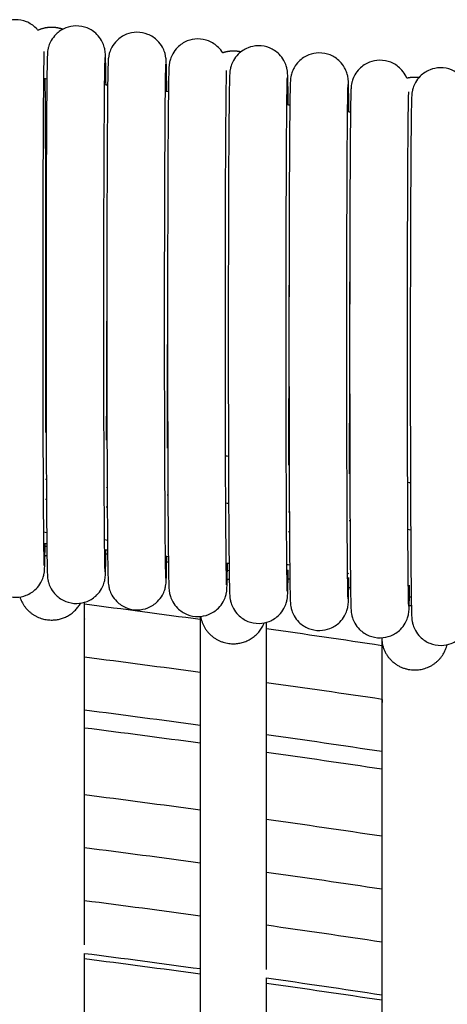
# Model space of a CAD drawing. Header units: millimetres. Extents: x -31695 to -19845, y -5614 to 7253.
# Tile 416 of 432: x -22093 to -22067, y 5488 to 5548. Entities that reach past the tile are written whole.
import ezdxf

# ---------------------------------------------------------------- set-up
doc = ezdxf.new("R2010")
doc.units = ezdxf.units.MM
doc.layers.add('2d', color=7, linetype='Continuous', true_color=0x000000)

msp = doc.modelspace()

# ---------------------------------------------------------------- linework, layer by layer
at = {"layer": '2d', "linetype": 'Continuous', "lineweight": -3}
for points, knots in [([(-22091.552, 5547.237), (-22091.588, 5547.281), (-22091.626, 5547.323), (-22091.666, 5547.363), (-22091.835, 5547.532), (-22092.037, 5547.665), (-22092.465, 5547.834), (-22092.684, 5547.876), (-22092.936, 5547.876), (-22093.146, 5547.872), (-22093.353, 5547.83), (-22093.771, 5547.665), (-22093.974, 5547.532), (-22094.142, 5547.363), (-22094.256, 5547.249), (-22094.354, 5547.119), (-22094.49, 5546.877), (-22094.539, 5546.763), (-22094.601, 5546.57), (-22094.617, 5546.497), (-22094.644, 5546.349), (-22094.649, 5546.298), (-22094.657, 5546.205), (-22094.661, 5546.137), (-22094.666, 5546.038), (-22094.668, 5545.984), (-22094.676, 5545.709), (-22094.682, 5545.427), (-22094.698, 5544.242), (-22094.709, 5543.048), (-22094.717, 5541.522), (-22094.734, 5538.558), (-22094.743, 5534.548), (-22094.743, 5530.374), (-22094.743, 5526.2), (-22094.734, 5522.191), (-22094.717, 5519.228), (-22094.709, 5517.701), (-22094.698, 5516.508), (-22094.682, 5515.324), (-22094.676, 5515.042), (-22094.668, 5514.767), (-22094.666, 5514.713), (-22094.661, 5514.614), (-22094.657, 5514.546), (-22094.649, 5514.453), (-22094.644, 5514.402), (-22094.617, 5514.255), (-22094.601, 5514.182), (-22094.539, 5513.989), (-22094.49, 5513.875), (-22094.354, 5513.633), (-22094.256, 5513.502), (-22094.142, 5513.389), (-22093.974, 5513.22), (-22093.771, 5513.087), (-22093.344, 5512.917), (-22093.125, 5512.876), (-22092.873, 5512.876), (-22092.663, 5512.88), (-22092.455, 5512.921), (-22092.037, 5513.087), (-22091.835, 5513.22), (-22091.666, 5513.389), (-22091.553, 5513.502), (-22091.454, 5513.633), (-22091.319, 5513.875), (-22091.27, 5513.989), (-22091.208, 5514.182), (-22091.192, 5514.255), (-22091.165, 5514.402), (-22091.16, 5514.453), (-22091.151, 5514.547), (-22091.148, 5514.615), (-22091.143, 5514.714), (-22091.141, 5514.768), (-22091.133, 5515.043), (-22091.127, 5515.325), (-22091.12, 5515.842), (-22091.118, 5515.988), (-22091.116, 5516.146)], [-28.843481, -28.843481, -28.843481, -28.843481, -28.655957, -28.655957, -28.655957, -27.934054, -27.934054, -27.237592, -27.237592, -27.237592, -26.604135, -26.604135, -25.882445, -25.882445, -25.882445, -25.353362, -25.353362, -24.955008, -24.955008, -24.61004, -24.61004, -24.104718, -24.104718, -23.292803, -23.292803, -22.283607, -22.283607, -19.191131, -19.191131, -12.698697, -12.698697, -12.698697, 0, 0, 0, 12.698698, 12.698698, 12.698698, 19.187054, 19.187054, 22.277662, 22.277662, 23.286449, 23.286449, 24.099868, 24.099868, 24.603415, 24.603415, 24.949302, 24.949302, 25.348717, 25.348717, 25.87921, 25.87921, 25.87921, 26.601113, 26.601113, 27.297575, 27.297575, 27.297575, 27.931032, 27.931032, 28.652722, 28.652722, 28.652722, 29.181805, 29.181805, 29.580159, 29.580159, 29.925127, 29.925127, 30.430449, 30.430449, 31.242364, 31.242364, 32.25156, 32.25156, 35.344036, 35.344036, 36.437249, 36.437249, 36.437249, 36.437249]), ([(-22087.432, 5543.914), (-22087.435, 5544.196), (-22087.438, 5544.448), (-22087.447, 5545.053), (-22087.452, 5545.335), (-22087.461, 5545.609), (-22087.462, 5545.663), (-22087.467, 5545.762), (-22087.471, 5545.831), (-22087.48, 5545.924), (-22087.484, 5545.975), (-22087.511, 5546.122), (-22087.528, 5546.195), (-22087.59, 5546.388), (-22087.638, 5546.502), (-22087.774, 5546.744), (-22087.872, 5546.874), (-22087.986, 5546.988), (-22088.155, 5547.157), (-22088.357, 5547.29), (-22088.785, 5547.459), (-22089.003, 5547.501), (-22089.255, 5547.501), (-22089.465, 5547.497), (-22089.673, 5547.455), (-22090.091, 5547.29), (-22090.293, 5547.157), (-22090.462, 5546.988), (-22090.576, 5546.874), (-22090.674, 5546.744), (-22090.81, 5546.502), (-22090.858, 5546.388), (-22090.92, 5546.195), (-22090.936, 5546.122), (-22090.964, 5545.974), (-22090.968, 5545.923), (-22090.977, 5545.83), (-22090.981, 5545.762), (-22090.985, 5545.663), (-22090.987, 5545.609), (-22090.996, 5545.334), (-22091.001, 5545.052), (-22091.018, 5543.867), (-22091.028, 5542.673), (-22091.037, 5541.147), (-22091.054, 5538.183), (-22091.063, 5534.173), (-22091.063, 5529.999), (-22091.063, 5525.825), (-22091.054, 5521.816), (-22091.037, 5518.853), (-22091.028, 5517.326), (-22091.018, 5516.133), (-22091.001, 5514.949), (-22090.996, 5514.667), (-22090.987, 5514.392), (-22090.985, 5514.338), (-22090.981, 5514.239), (-22090.977, 5514.171), (-22090.968, 5514.078), (-22090.964, 5514.027), (-22090.936, 5513.88), (-22090.92, 5513.807), (-22090.858, 5513.614), (-22090.81, 5513.5), (-22090.674, 5513.258), (-22090.576, 5513.127), (-22090.462, 5513.014), (-22090.293, 5512.845), (-22090.091, 5512.712), (-22089.663, 5512.543), (-22089.444, 5512.501), (-22089.193, 5512.501), (-22088.983, 5512.505), (-22088.775, 5512.546), (-22088.357, 5512.712), (-22088.155, 5512.845), (-22087.986, 5513.014), (-22087.872, 5513.127), (-22087.774, 5513.258), (-22087.638, 5513.5), (-22087.59, 5513.614), (-22087.528, 5513.807), (-22087.511, 5513.88), (-22087.484, 5514.028), (-22087.48, 5514.078), (-22087.471, 5514.172), (-22087.467, 5514.24), (-22087.462, 5514.339), (-22087.461, 5514.393), (-22087.452, 5514.668), (-22087.447, 5514.95), (-22087.439, 5515.464), (-22087.437, 5515.607), (-22087.436, 5515.76)], [-37.148468, -37.148468, -37.148468, -37.148468, -35.348113, -35.348113, -32.257505, -32.257505, -31.248718, -31.248718, -30.435299, -30.435299, -29.931752, -29.931752, -29.585865, -29.585865, -29.18645, -29.18645, -28.655957, -28.655957, -28.655957, -27.934054, -27.934054, -27.237592, -27.237592, -27.237592, -26.604135, -26.604135, -25.882445, -25.882445, -25.882445, -25.353362, -25.353362, -24.955008, -24.955008, -24.61004, -24.61004, -24.104718, -24.104718, -23.292803, -23.292803, -22.283607, -22.283607, -19.191131, -19.191131, -12.698697, -12.698697, -12.698697, 0, 0, 0, 12.698698, 12.698698, 12.698698, 19.187054, 19.187054, 22.277662, 22.277662, 23.286449, 23.286449, 24.099868, 24.099868, 24.603415, 24.603415, 24.949302, 24.949302, 25.348717, 25.348717, 25.87921, 25.87921, 25.87921, 26.601113, 26.601113, 27.297575, 27.297575, 27.297575, 27.931032, 27.931032, 28.652722, 28.652722, 28.652722, 29.181805, 29.181805, 29.580159, 29.580159, 29.925127, 29.925127, 30.430449, 30.430449, 31.242364, 31.242364, 32.25156, 32.25156, 35.344036, 35.344036, 36.41148, 36.41148, 36.41148, 36.41148]), ([(-22083.753, 5543.525), (-22083.756, 5543.807), (-22083.759, 5544.059), (-22083.768, 5544.664), (-22083.773, 5544.946), (-22083.781, 5545.221), (-22083.783, 5545.275), (-22083.788, 5545.374), (-22083.792, 5545.442), (-22083.801, 5545.535), (-22083.805, 5545.586), (-22083.832, 5545.733), (-22083.848, 5545.806), (-22083.91, 5545.999), (-22083.959, 5546.113), (-22084.095, 5546.355), (-22084.193, 5546.486), (-22084.307, 5546.599), (-22084.476, 5546.768), (-22084.678, 5546.901), (-22085.106, 5547.071), (-22085.324, 5547.112), (-22085.576, 5547.112), (-22085.786, 5547.108), (-22085.994, 5547.067), (-22086.412, 5546.901), (-22086.614, 5546.768), (-22086.783, 5546.599), (-22086.896, 5546.486), (-22086.995, 5546.355), (-22087.13, 5546.113), (-22087.179, 5545.999), (-22087.241, 5545.806), (-22087.257, 5545.733), (-22087.285, 5545.586), (-22087.289, 5545.535), (-22087.298, 5545.441), (-22087.302, 5545.373), (-22087.306, 5545.274), (-22087.308, 5545.22), (-22087.316, 5544.945), (-22087.322, 5544.663), (-22087.339, 5543.478), (-22087.349, 5542.285), (-22087.358, 5540.758), (-22087.374, 5537.794), (-22087.384, 5533.785), (-22087.384, 5529.611), (-22087.384, 5525.437), (-22087.374, 5521.427), (-22087.358, 5518.464), (-22087.349, 5516.938), (-22087.339, 5515.744), (-22087.322, 5514.56), (-22087.316, 5514.278), (-22087.308, 5514.004), (-22087.306, 5513.95), (-22087.302, 5513.851), (-22087.298, 5513.782), (-22087.289, 5513.689), (-22087.284, 5513.638), (-22087.257, 5513.491), (-22087.241, 5513.418), (-22087.179, 5513.225), (-22087.13, 5513.111), (-22086.995, 5512.869), (-22086.896, 5512.739), (-22086.783, 5512.625), (-22086.614, 5512.456), (-22086.412, 5512.323), (-22085.984, 5512.154), (-22085.765, 5512.112), (-22085.513, 5512.112), (-22085.303, 5512.116), (-22085.096, 5512.158), (-22084.678, 5512.323), (-22084.476, 5512.456), (-22084.307, 5512.625), (-22084.193, 5512.739), (-22084.095, 5512.869), (-22083.959, 5513.111), (-22083.91, 5513.225), (-22083.848, 5513.418), (-22083.832, 5513.491), (-22083.805, 5513.639), (-22083.801, 5513.69), (-22083.792, 5513.783), (-22083.788, 5513.851), (-22083.783, 5513.95), (-22083.781, 5514.004), (-22083.773, 5514.279), (-22083.768, 5514.561), (-22083.76, 5515.072), (-22083.758, 5515.211), (-22083.757, 5515.359)], [-37.148356, -37.148356, -37.148356, -37.148356, -35.348113, -35.348113, -32.257505, -32.257505, -31.248718, -31.248718, -30.435299, -30.435299, -29.931752, -29.931752, -29.585865, -29.585865, -29.18645, -29.18645, -28.655957, -28.655957, -28.655957, -27.934054, -27.934054, -27.237592, -27.237592, -27.237592, -26.604135, -26.604135, -25.882445, -25.882445, -25.882445, -25.353362, -25.353362, -24.955008, -24.955008, -24.61004, -24.61004, -24.104718, -24.104718, -23.292803, -23.292803, -22.283607, -22.283607, -19.191131, -19.191131, -12.698697, -12.698697, -12.698697, 0, 0, 0, 12.698698, 12.698698, 12.698698, 19.187054, 19.187054, 22.277662, 22.277662, 23.286449, 23.286449, 24.099868, 24.099868, 24.603415, 24.603415, 24.949302, 24.949302, 25.348717, 25.348717, 25.87921, 25.87921, 25.87921, 26.601113, 26.601113, 27.297575, 27.297575, 27.297575, 27.931032, 27.931032, 28.652722, 28.652722, 28.652722, 29.181805, 29.181805, 29.580159, 29.580159, 29.925127, 29.925127, 30.430449, 30.430449, 31.242364, 31.242364, 32.25156, 32.25156, 35.344036, 35.344036, 36.38362, 36.38362, 36.38362, 36.38362]), ([(-22080.37, 5545.867), (-22080.443, 5545.986), (-22080.53, 5546.098), (-22080.629, 5546.197), (-22080.798, 5546.366), (-22081, 5546.499), (-22081.428, 5546.668), (-22081.647, 5546.71), (-22081.898, 5546.709), (-22082.108, 5546.706), (-22082.316, 5546.664), (-22082.734, 5546.499), (-22082.936, 5546.366), (-22083.105, 5546.197), (-22083.219, 5546.083), (-22083.317, 5545.953), (-22083.453, 5545.711), (-22083.501, 5545.596), (-22083.563, 5545.404), (-22083.58, 5545.331), (-22083.607, 5545.183), (-22083.611, 5545.132), (-22083.62, 5545.039), (-22083.624, 5544.971), (-22083.629, 5544.872), (-22083.631, 5544.817), (-22083.639, 5544.543), (-22083.644, 5544.261), (-22083.661, 5543.076), (-22083.671, 5541.882), (-22083.68, 5540.355), (-22083.697, 5537.392), (-22083.706, 5533.382), (-22083.706, 5529.208)], [79.951625, 79.951625, 79.951625, 79.951625, 80.414377, 80.414377, 80.414377, 81.13628, 81.13628, 81.832742, 81.832742, 81.832742, 82.466199, 82.466199, 83.187889, 83.187889, 83.187889, 83.716972, 83.716972, 84.115326, 84.115326, 84.460294, 84.460294, 84.965616, 84.965616, 85.777531, 85.777531, 86.786727, 86.786727, 89.879203, 89.879203, 96.371637, 96.371637, 96.371637, 109.070334, 109.070334, 109.070334, 109.070334]), ([(-22091.243, 5530.374), (-22091.243, 5534.541), (-22091.234, 5538.548), (-22091.217, 5541.502), (-22091.207, 5543.26), (-22091.195, 5544.588), (-22091.177, 5545.632), (-22091.171, 5545.855), (-22091.166, 5545.953)], [0, 0, 0, 0, 12.967343, 12.967343, 12.967343, 20.739773, 20.739773, 23.783996, 23.783996, 23.783996, 23.783996]), ([(-22076.399, 5542.706), (-22076.402, 5542.988), (-22076.405, 5543.241), (-22076.414, 5543.845), (-22076.419, 5544.127), (-22076.428, 5544.402), (-22076.43, 5544.456), (-22076.434, 5544.555), (-22076.438, 5544.623), (-22076.447, 5544.717), (-22076.451, 5544.767), (-22076.479, 5544.914), (-22076.495, 5544.987), (-22076.557, 5545.18), (-22076.605, 5545.294), (-22076.741, 5545.537), (-22076.839, 5545.667), (-22076.953, 5545.781), (-22077.122, 5545.949), (-22077.324, 5546.082), (-22077.752, 5546.252), (-22077.971, 5546.293), (-22078.222, 5546.293), (-22078.432, 5546.289), (-22078.64, 5546.248), (-22079.058, 5546.082), (-22079.26, 5545.949), (-22079.429, 5545.781), (-22079.543, 5545.667), (-22079.641, 5545.537), (-22079.777, 5545.294), (-22079.825, 5545.18), (-22079.887, 5544.987), (-22079.904, 5544.914), (-22079.931, 5544.767), (-22079.935, 5544.716), (-22079.944, 5544.623), (-22079.948, 5544.554), (-22079.953, 5544.455), (-22079.954, 5544.401), (-22079.963, 5544.127), (-22079.968, 5543.844), (-22079.985, 5542.66), (-22079.995, 5541.466), (-22080.004, 5539.939), (-22080.021, 5536.975), (-22080.03, 5532.966), (-22080.03, 5528.792)], [71.921457, 71.921457, 71.921457, 71.921457, 73.722221, 73.722221, 76.812828, 76.812828, 77.821616, 77.821616, 78.635035, 78.635035, 79.138582, 79.138582, 79.484469, 79.484469, 79.883884, 79.883884, 80.414377, 80.414377, 80.414377, 81.13628, 81.13628, 81.832742, 81.832742, 81.832742, 82.466199, 82.466199, 83.187889, 83.187889, 83.187889, 83.716972, 83.716972, 84.115326, 84.115326, 84.460294, 84.460294, 84.965616, 84.965616, 85.777531, 85.777531, 86.786727, 86.786727, 89.879203, 89.879203, 96.371637, 96.371637, 96.371637, 109.070334, 109.070334, 109.070334, 109.070334]), ([(-22072.725, 5542.276), (-22072.728, 5542.558), (-22072.731, 5542.811), (-22072.74, 5543.415), (-22072.745, 5543.697), (-22072.753, 5543.972), (-22072.755, 5544.026), (-22072.76, 5544.125), (-22072.764, 5544.193), (-22072.773, 5544.287), (-22072.777, 5544.337), (-22072.804, 5544.484), (-22072.82, 5544.557), (-22072.882, 5544.75), (-22072.931, 5544.864), (-22073.067, 5545.106), (-22073.165, 5545.237), (-22073.279, 5545.351), (-22073.448, 5545.519), (-22073.65, 5545.652), (-22074.078, 5545.822), (-22074.296, 5545.863), (-22074.548, 5545.863), (-22074.758, 5545.859), (-22074.966, 5545.818), (-22075.384, 5545.652), (-22075.586, 5545.519), (-22075.755, 5545.351), (-22075.868, 5545.237), (-22075.967, 5545.106), (-22076.102, 5544.864), (-22076.151, 5544.75), (-22076.213, 5544.557), (-22076.229, 5544.484), (-22076.257, 5544.337), (-22076.261, 5544.286), (-22076.27, 5544.192), (-22076.274, 5544.124), (-22076.278, 5544.025), (-22076.28, 5543.971), (-22076.288, 5543.697), (-22076.294, 5543.414), (-22076.311, 5542.23), (-22076.321, 5541.036), (-22076.33, 5539.509), (-22076.346, 5536.545), (-22076.356, 5532.536), (-22076.356, 5528.362), (-22076.356, 5524.188), (-22076.346, 5520.178), (-22076.33, 5517.215), (-22076.321, 5515.689), (-22076.311, 5514.496), (-22076.294, 5513.311), (-22076.288, 5513.029), (-22076.28, 5512.755), (-22076.278, 5512.701), (-22076.274, 5512.602), (-22076.27, 5512.534), (-22076.261, 5512.44), (-22076.256, 5512.389), (-22076.229, 5512.242), (-22076.213, 5512.169), (-22076.151, 5511.976), (-22076.102, 5511.862), (-22075.967, 5511.62), (-22075.868, 5511.49), (-22075.755, 5511.376), (-22075.586, 5511.207), (-22075.384, 5511.074), (-22074.956, 5510.905), (-22074.737, 5510.863), (-22074.485, 5510.863), (-22074.275, 5510.867), (-22074.068, 5510.909), (-22073.65, 5511.074), (-22073.448, 5511.207), (-22073.279, 5511.376), (-22073.165, 5511.49), (-22073.067, 5511.62), (-22072.931, 5511.862), (-22072.882, 5511.976), (-22072.82, 5512.169), (-22072.804, 5512.242), (-22072.777, 5512.39), (-22072.773, 5512.441), (-22072.764, 5512.534), (-22072.76, 5512.602), (-22072.755, 5512.701), (-22072.753, 5512.755), (-22072.745, 5513.03), (-22072.74, 5513.312), (-22072.732, 5513.813), (-22072.731, 5513.939), (-22072.729, 5514.074)], [-37.148264, -37.148264, -37.148264, -37.148264, -35.348113, -35.348113, -32.257505, -32.257505, -31.248718, -31.248718, -30.435299, -30.435299, -29.931752, -29.931752, -29.585865, -29.585865, -29.18645, -29.18645, -28.655957, -28.655957, -28.655957, -27.934054, -27.934054, -27.237592, -27.237592, -27.237592, -26.604135, -26.604135, -25.882445, -25.882445, -25.882445, -25.353362, -25.353362, -24.955008, -24.955008, -24.61004, -24.61004, -24.104718, -24.104718, -23.292803, -23.292803, -22.283607, -22.283607, -19.191131, -19.191131, -12.698697, -12.698697, -12.698697, 0, 0, 0, 12.698698, 12.698698, 12.698698, 19.187054, 19.187054, 22.277662, 22.277662, 23.286449, 23.286449, 24.099868, 24.099868, 24.603415, 24.603415, 24.949302, 24.949302, 25.348717, 25.348717, 25.87921, 25.87921, 25.87921, 26.601113, 26.601113, 27.297575, 27.297575, 27.297575, 27.931032, 27.931032, 28.652722, 28.652722, 28.652722, 29.181805, 29.181805, 29.580159, 29.580159, 29.925127, 29.925127, 30.430449, 30.430449, 31.242364, 31.242364, 32.25156, 32.25156, 35.344036, 35.344036, 36.298767, 36.298767, 36.298767, 36.298767]), ([(-22087.563, 5529.999), (-22087.563, 5534.166), (-22087.554, 5538.173), (-22087.537, 5541.127), (-22087.527, 5542.885), (-22087.515, 5544.213), (-22087.496, 5545.257), (-22087.49, 5545.48), (-22087.485, 5545.578)], [0, 0, 0, 0, 12.967343, 12.967343, 12.967343, 20.739773, 20.739773, 23.783996, 23.783996, 23.783996, 23.783996]), ([(-22069.221, 5544.326), (-22069.249, 5544.393), (-22069.281, 5544.461), (-22069.394, 5544.663), (-22069.492, 5544.793), (-22069.606, 5544.907), (-22069.775, 5545.076), (-22069.977, 5545.208), (-22070.405, 5545.378), (-22070.623, 5545.42), (-22070.875, 5545.419), (-22071.085, 5545.416), (-22071.293, 5545.374), (-22071.711, 5545.208), (-22071.913, 5545.076), (-22072.082, 5544.907), (-22072.196, 5544.793), (-22072.294, 5544.663), (-22072.43, 5544.421), (-22072.478, 5544.306), (-22072.54, 5544.113), (-22072.557, 5544.04), (-22072.584, 5543.893), (-22072.588, 5543.842), (-22072.597, 5543.749), (-22072.601, 5543.68), (-22072.605, 5543.581), (-22072.607, 5543.527), (-22072.616, 5543.253), (-22072.621, 5542.97), (-22072.638, 5541.786), (-22072.648, 5540.592), (-22072.657, 5539.065), (-22072.674, 5536.102), (-22072.683, 5532.092), (-22072.683, 5527.918)], [79.638326, 79.638326, 79.638326, 79.638326, 79.883884, 79.883884, 80.414377, 80.414377, 80.414377, 81.13628, 81.13628, 81.832742, 81.832742, 81.832742, 82.466199, 82.466199, 83.187889, 83.187889, 83.187889, 83.716972, 83.716972, 84.115326, 84.115326, 84.460294, 84.460294, 84.965616, 84.965616, 85.777531, 85.777531, 86.786727, 86.786727, 89.879203, 89.879203, 96.371637, 96.371637, 96.371637, 109.070334, 109.070334, 109.070334, 109.070334]), ([(-22083.884, 5529.611), (-22083.884, 5533.777), (-22083.874, 5537.784), (-22083.858, 5540.738), (-22083.848, 5542.496), (-22083.835, 5543.824), (-22083.817, 5544.868), (-22083.811, 5545.091), (-22083.806, 5545.19)], [0, 0, 0, 0, 12.967343, 12.967343, 12.967343, 20.739773, 20.739773, 23.783996, 23.783996, 23.783996, 23.783996]), ([(-22080.206, 5529.208), (-22080.206, 5533.375), (-22080.197, 5537.382), (-22080.18, 5540.336), (-22080.17, 5542.094), (-22080.158, 5543.422), (-22080.14, 5544.466), (-22080.133, 5544.689), (-22080.128, 5544.787)], [0, 0, 0, 0, 12.967343, 12.967343, 12.967343, 20.739773, 20.739773, 23.783996, 23.783996, 23.783996, 23.783996]), ([(-22065.381, 5541.376), (-22065.384, 5541.657), (-22065.387, 5541.909), (-22065.396, 5542.514), (-22065.401, 5542.796), (-22065.41, 5543.07), (-22065.412, 5543.124), (-22065.416, 5543.223), (-22065.42, 5543.292), (-22065.429, 5543.385), (-22065.433, 5543.436), (-22065.461, 5543.583), (-22065.477, 5543.656), (-22065.539, 5543.849), (-22065.587, 5543.963), (-22065.723, 5544.205), (-22065.821, 5544.335), (-22065.935, 5544.449), (-22066.104, 5544.618), (-22066.306, 5544.751), (-22066.734, 5544.92), (-22066.952, 5544.962), (-22067.204, 5544.962), (-22067.414, 5544.958), (-22067.622, 5544.916), (-22068.04, 5544.751), (-22068.242, 5544.618), (-22068.411, 5544.449), (-22068.525, 5544.335), (-22068.623, 5544.205), (-22068.759, 5543.963), (-22068.807, 5543.849), (-22068.869, 5543.656), (-22068.886, 5543.583), (-22068.913, 5543.435), (-22068.917, 5543.384), (-22068.926, 5543.291), (-22068.93, 5543.223), (-22068.934, 5543.124), (-22068.936, 5543.07), (-22068.945, 5542.795), (-22068.95, 5542.513), (-22068.967, 5541.328), (-22068.977, 5540.134), (-22068.986, 5538.608), (-22069.003, 5535.644), (-22069.012, 5531.634), (-22069.012, 5527.46)], [71.924473, 71.924473, 71.924473, 71.924473, 73.722221, 73.722221, 76.812828, 76.812828, 77.821616, 77.821616, 78.635035, 78.635035, 79.138582, 79.138582, 79.484469, 79.484469, 79.883884, 79.883884, 80.414377, 80.414377, 80.414377, 81.13628, 81.13628, 81.832742, 81.832742, 81.832742, 82.466199, 82.466199, 83.187889, 83.187889, 83.187889, 83.716972, 83.716972, 84.115326, 84.115326, 84.460294, 84.460294, 84.965616, 84.965616, 85.777531, 85.777531, 86.786727, 86.786727, 89.879203, 89.879203, 96.371637, 96.371637, 96.371637, 109.070334, 109.070334, 109.070334, 109.070334]), ([(-22091.076, 5522.859), (-22091.069, 5525.149), (-22091.065, 5527.73), (-22091.065, 5530.377), (-22091.065, 5534.551), (-22091.075, 5538.561), (-22091.091, 5541.524), (-22091.098, 5542.627), (-22091.105, 5543.556), (-22091.113, 5544.289)], [46.481408, 46.481408, 46.481408, 46.481408, 54.535167, 54.535167, 54.535167, 67.233865, 67.233865, 67.233865, 71.922954, 71.922954, 71.922954, 71.922954]), ([(-22076.53, 5528.792), (-22076.53, 5532.959), (-22076.521, 5536.965), (-22076.504, 5539.919), (-22076.494, 5541.677), (-22076.482, 5543.006), (-22076.464, 5544.049), (-22076.457, 5544.272), (-22076.452, 5544.371)], [0, 0, 0, 0, 12.967343, 12.967343, 12.967343, 20.739773, 20.739773, 23.783996, 23.783996, 23.783996, 23.783996]), ([(-22072.856, 5528.362), (-22072.856, 5532.529), (-22072.846, 5536.535), (-22072.83, 5539.489), (-22072.82, 5541.247), (-22072.807, 5542.575), (-22072.789, 5543.619), (-22072.783, 5543.842), (-22072.778, 5543.941)], [0, 0, 0, 0, 12.967343, 12.967343, 12.967343, 20.739773, 20.739773, 23.783996, 23.783996, 23.783996, 23.783996]), ([(-22069.183, 5527.918), (-22069.183, 5532.085), (-22069.174, 5536.091), (-22069.157, 5539.045), (-22069.147, 5540.804), (-22069.135, 5542.132), (-22069.116, 5543.175), (-22069.11, 5543.399), (-22069.105, 5543.497)], [0, 0, 0, 0, 12.967343, 12.967343, 12.967343, 20.739773, 20.739773, 23.783996, 23.783996, 23.783996, 23.783996]), ([(-22076.364, 5520.892), (-22076.356, 5523.276), (-22076.352, 5525.999), (-22076.352, 5528.795), (-22076.352, 5529.805), (-22076.353, 5530.805), (-22076.354, 5531.783)], [46.027325, 46.027325, 46.027325, 46.027325, 54.535167, 54.535167, 54.535167, 57.606912, 57.606912, 57.606912, 57.606912]), ([(-22072.69, 5520.358), (-22072.682, 5522.766), (-22072.678, 5525.528), (-22072.678, 5528.365), (-22072.678, 5529.595), (-22072.679, 5530.811), (-22072.68, 5531.99)], [45.903332, 45.903332, 45.903332, 45.903332, 54.535167, 54.535167, 54.535167, 58.277693, 58.277693, 58.277693, 58.277693]), ([(-22091.166, 5514.798), (-22091.168, 5514.847), (-22091.17, 5514.889), (-22091.175, 5515.051), (-22091.178, 5515.212), (-22091.195, 5516.162), (-22091.207, 5517.49), (-22091.217, 5519.248), (-22091.234, 5522.201), (-22091.243, 5526.207), (-22091.243, 5530.374)], [3.382838, 3.382838, 3.382838, 3.382838, 4.385952, 4.385952, 6.466044, 6.466044, 14.246477, 14.246477, 14.246477, 27.20762, 27.20762, 27.20762, 27.20762]), ([(-22087.485, 5514.424), (-22087.488, 5514.472), (-22087.489, 5514.514), (-22087.494, 5514.676), (-22087.498, 5514.837), (-22087.515, 5515.787), (-22087.527, 5517.115), (-22087.537, 5518.873), (-22087.554, 5521.826), (-22087.563, 5525.832), (-22087.563, 5529.999)], [3.382838, 3.382838, 3.382838, 3.382838, 4.385952, 4.385952, 6.466044, 6.466044, 14.246477, 14.246477, 14.246477, 27.20762, 27.20762, 27.20762, 27.20762]), ([(-22083.806, 5514.035), (-22083.809, 5514.083), (-22083.81, 5514.126), (-22083.815, 5514.287), (-22083.819, 5514.449), (-22083.835, 5515.399), (-22083.848, 5516.726), (-22083.858, 5518.484), (-22083.874, 5521.437), (-22083.884, 5525.444), (-22083.884, 5529.611)], [3.382838, 3.382838, 3.382838, 3.382838, 4.385952, 4.385952, 6.466044, 6.466044, 14.246477, 14.246477, 14.246477, 27.20762, 27.20762, 27.20762, 27.20762]), ([(-22083.706, 5529.208), (-22083.706, 5525.034), (-22083.697, 5521.025), (-22083.68, 5518.062), (-22083.671, 5516.535), (-22083.661, 5515.342), (-22083.644, 5514.158), (-22083.639, 5513.876), (-22083.63, 5513.601), (-22083.629, 5513.547), (-22083.624, 5513.448), (-22083.62, 5513.38), (-22083.611, 5513.286), (-22083.607, 5513.236), (-22083.58, 5513.089), (-22083.563, 5513.016), (-22083.501, 5512.823), (-22083.453, 5512.709), (-22083.317, 5512.467), (-22083.219, 5512.336), (-22083.105, 5512.222), (-22082.936, 5512.054), (-22082.734, 5511.921), (-22082.306, 5511.751), (-22082.088, 5511.71), (-22081.836, 5511.71), (-22081.626, 5511.714), (-22081.418, 5511.755), (-22081, 5511.921), (-22080.798, 5512.054), (-22080.629, 5512.222), (-22080.515, 5512.336), (-22080.417, 5512.467), (-22080.281, 5512.709), (-22080.233, 5512.823), (-22080.171, 5513.016), (-22080.155, 5513.089), (-22080.127, 5513.236), (-22080.123, 5513.287), (-22080.114, 5513.381), (-22080.11, 5513.449), (-22080.106, 5513.548), (-22080.104, 5513.602), (-22080.095, 5513.876), (-22080.09, 5514.159), (-22080.083, 5514.666), (-22080.081, 5514.801), (-22080.079, 5514.945)], [0, 0, 0, 0, 12.698698, 12.698698, 12.698698, 19.187054, 19.187054, 22.277662, 22.277662, 23.286449, 23.286449, 24.099868, 24.099868, 24.603415, 24.603415, 24.949302, 24.949302, 25.348717, 25.348717, 25.87921, 25.87921, 25.87921, 26.601113, 26.601113, 27.297575, 27.297575, 27.297575, 27.931032, 27.931032, 28.652722, 28.652722, 28.652722, 29.181805, 29.181805, 29.580159, 29.580159, 29.925127, 29.925127, 30.430449, 30.430449, 31.242364, 31.242364, 32.25156, 32.25156, 35.344036, 35.344036, 36.355932, 36.355932, 36.355932, 36.355932]), ([(-22080.128, 5513.632), (-22080.131, 5513.68), (-22080.133, 5513.723), (-22080.138, 5513.885), (-22080.141, 5514.046), (-22080.158, 5514.996), (-22080.17, 5516.324), (-22080.18, 5518.081), (-22080.197, 5521.035), (-22080.206, 5525.041), (-22080.206, 5529.208)], [3.382838, 3.382838, 3.382838, 3.382838, 4.385952, 4.385952, 6.466044, 6.466044, 14.246477, 14.246477, 14.246477, 27.20762, 27.20762, 27.20762, 27.20762]), ([(-22080.03, 5528.792), (-22080.03, 5524.618), (-22080.021, 5520.608), (-22080.004, 5517.645), (-22079.995, 5516.119), (-22079.985, 5514.926), (-22079.968, 5513.742), (-22079.963, 5513.459), (-22079.954, 5513.185), (-22079.953, 5513.131), (-22079.948, 5513.032), (-22079.944, 5512.964), (-22079.935, 5512.87), (-22079.931, 5512.819), (-22079.904, 5512.673), (-22079.887, 5512.599), (-22079.825, 5512.407), (-22079.777, 5512.292), (-22079.641, 5512.05), (-22079.543, 5511.92), (-22079.429, 5511.806), (-22079.26, 5511.637), (-22079.058, 5511.504), (-22078.63, 5511.335), (-22078.412, 5511.293), (-22078.16, 5511.294), (-22077.95, 5511.297), (-22077.742, 5511.339), (-22077.324, 5511.504), (-22077.122, 5511.637), (-22076.953, 5511.806), (-22076.839, 5511.92), (-22076.741, 5512.05), (-22076.605, 5512.292), (-22076.557, 5512.407), (-22076.495, 5512.599), (-22076.479, 5512.673), (-22076.451, 5512.82), (-22076.447, 5512.871), (-22076.438, 5512.964), (-22076.434, 5513.032), (-22076.43, 5513.131), (-22076.428, 5513.186), (-22076.419, 5513.46), (-22076.414, 5513.743), (-22076.407, 5514.246), (-22076.405, 5514.377), (-22076.403, 5514.517)], [0, 0, 0, 0, 12.698698, 12.698698, 12.698698, 19.187054, 19.187054, 22.277662, 22.277662, 23.286449, 23.286449, 24.099868, 24.099868, 24.603415, 24.603415, 24.949302, 24.949302, 25.348717, 25.348717, 25.87921, 25.87921, 25.87921, 26.601113, 26.601113, 27.297575, 27.297575, 27.297575, 27.931032, 27.931032, 28.652722, 28.652722, 28.652722, 29.181805, 29.181805, 29.580159, 29.580159, 29.925127, 29.925127, 30.430449, 30.430449, 31.242364, 31.242364, 32.25156, 32.25156, 35.344036, 35.344036, 36.328629, 36.328629, 36.328629, 36.328629]), ([(-22076.452, 5513.216), (-22076.455, 5513.264), (-22076.457, 5513.307), (-22076.461, 5513.469), (-22076.465, 5513.63), (-22076.482, 5514.58), (-22076.494, 5515.907), (-22076.504, 5517.665), (-22076.521, 5520.619), (-22076.53, 5524.625), (-22076.53, 5528.792)], [3.382838, 3.382838, 3.382838, 3.382838, 4.385952, 4.385952, 6.466044, 6.466044, 14.246477, 14.246477, 14.246477, 27.20762, 27.20762, 27.20762, 27.20762]), ([(-22072.778, 5512.786), (-22072.781, 5512.834), (-22072.782, 5512.877), (-22072.787, 5513.039), (-22072.791, 5513.2), (-22072.807, 5514.15), (-22072.82, 5515.477), (-22072.83, 5517.235), (-22072.846, 5520.188), (-22072.856, 5524.195), (-22072.856, 5528.362)], [3.382838, 3.382838, 3.382838, 3.382838, 4.385952, 4.385952, 6.466044, 6.466044, 14.246477, 14.246477, 14.246477, 27.20762, 27.20762, 27.20762, 27.20762]), ([(-22072.683, 5527.918), (-22072.683, 5523.744), (-22072.674, 5519.735), (-22072.657, 5516.771), (-22072.648, 5515.245), (-22072.638, 5514.052), (-22072.621, 5512.868), (-22072.616, 5512.585), (-22072.607, 5512.311), (-22072.605, 5512.257), (-22072.601, 5512.158), (-22072.597, 5512.09), (-22072.588, 5511.996), (-22072.584, 5511.946), (-22072.557, 5511.799), (-22072.54, 5511.725), (-22072.478, 5511.533), (-22072.43, 5511.418), (-22072.294, 5511.176), (-22072.196, 5511.046), (-22072.082, 5510.932), (-22071.913, 5510.763), (-22071.711, 5510.63), (-22071.283, 5510.461), (-22071.065, 5510.419), (-22070.813, 5510.42), (-22070.603, 5510.423), (-22070.395, 5510.465), (-22069.977, 5510.63), (-22069.775, 5510.763), (-22069.606, 5510.932), (-22069.492, 5511.046), (-22069.394, 5511.176), (-22069.258, 5511.418), (-22069.21, 5511.533), (-22069.148, 5511.725), (-22069.132, 5511.799), (-22069.104, 5511.946), (-22069.1, 5511.997), (-22069.091, 5512.09), (-22069.087, 5512.158), (-22069.083, 5512.257), (-22069.081, 5512.312), (-22069.072, 5512.586), (-22069.067, 5512.869), (-22069.06, 5513.365), (-22069.058, 5513.487), (-22069.057, 5513.618)], [0, 0, 0, 0, 12.698698, 12.698698, 12.698698, 19.187054, 19.187054, 22.277662, 22.277662, 23.286449, 23.286449, 24.099868, 24.099868, 24.603415, 24.603415, 24.949302, 24.949302, 25.348717, 25.348717, 25.87921, 25.87921, 25.87921, 26.601113, 26.601113, 27.297575, 27.297575, 27.297575, 27.931032, 27.931032, 28.652722, 28.652722, 28.652722, 29.181805, 29.181805, 29.580159, 29.580159, 29.925127, 29.925127, 30.430449, 30.430449, 31.242364, 31.242364, 32.25156, 32.25156, 35.344036, 35.344036, 36.269275, 36.269275, 36.269275, 36.269275]), ([(-22069.105, 5512.342), (-22069.108, 5512.39), (-22069.109, 5512.433), (-22069.114, 5512.595), (-22069.118, 5512.756), (-22069.135, 5513.706), (-22069.147, 5515.034), (-22069.157, 5516.791), (-22069.174, 5519.745), (-22069.183, 5523.751), (-22069.183, 5527.918)], [3.382838, 3.382838, 3.382838, 3.382838, 4.385952, 4.385952, 6.466044, 6.466044, 14.246477, 14.246477, 14.246477, 27.20762, 27.20762, 27.20762, 27.20762]), ([(-22069.012, 5527.46), (-22069.012, 5523.286), (-22069.003, 5519.277), (-22068.986, 5516.314), (-22068.977, 5514.787), (-22068.967, 5513.594), (-22068.95, 5512.41), (-22068.945, 5512.128), (-22068.936, 5511.853), (-22068.934, 5511.799), (-22068.93, 5511.7), (-22068.926, 5511.632), (-22068.917, 5511.539), (-22068.913, 5511.488), (-22068.886, 5511.341), (-22068.869, 5511.268), (-22068.807, 5511.075), (-22068.759, 5510.961), (-22068.623, 5510.719), (-22068.525, 5510.588), (-22068.411, 5510.475), (-22068.242, 5510.306), (-22068.04, 5510.173), (-22067.612, 5510.003), (-22067.394, 5509.962), (-22067.142, 5509.962), (-22066.932, 5509.966), (-22066.724, 5510.007), (-22066.306, 5510.173), (-22066.104, 5510.306), (-22065.935, 5510.475), (-22065.821, 5510.588), (-22065.723, 5510.719), (-22065.587, 5510.961), (-22065.539, 5511.075), (-22065.477, 5511.268), (-22065.461, 5511.341), (-22065.433, 5511.488), (-22065.429, 5511.539), (-22065.42, 5511.633), (-22065.416, 5511.701), (-22065.412, 5511.8), (-22065.41, 5511.854), (-22065.401, 5512.129), (-22065.396, 5512.411), (-22065.389, 5512.914), (-22065.387, 5513.044), (-22065.385, 5513.183)], [0, 0, 0, 0, 12.698698, 12.698698, 12.698698, 19.187054, 19.187054, 22.277662, 22.277662, 23.286449, 23.286449, 24.099868, 24.099868, 24.603415, 24.603415, 24.949302, 24.949302, 25.348717, 25.348717, 25.87921, 25.87921, 25.87921, 26.601113, 26.601113, 27.297575, 27.297575, 27.297575, 27.931032, 27.931032, 28.652722, 28.652722, 28.652722, 29.181805, 29.181805, 29.580159, 29.580159, 29.925127, 29.925127, 30.430449, 30.430449, 31.242364, 31.242364, 32.25156, 32.25156, 35.344036, 35.344036, 36.324386, 36.324386, 36.324386, 36.324386])]:
    msp.add_open_spline(points, degree=3, knots=knots, dxfattribs=at)
for points, weights, knots in [([(-22090.049, 5547.295), (-22090.377, 5547.41), (-22090.727, 5547.41), (-22091.158, 5547.41), (-22091.552, 5547.236)], [0.896154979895, 0.932539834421, 1, 0.917946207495, 0.881867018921], [0.8701196, 0.8701196, 0.8701196, 0.9424778, 0.9424778, 1.0304893, 1.0304893, 1.0304893]), ([(-22079.27, 5545.921), (-22079.494, 5545.972), (-22079.724, 5545.972), (-22080.056, 5545.972), (-22080.37, 5545.867)], [0.923277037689, 0.954601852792, 1, 0.935608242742, 0.899529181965], [0.8937834, 0.8937834, 0.8937834, 0.9424778, 0.9424778, 1.0115448, 1.0115448, 1.0115448]), ([(-22068.488, 5544.367), (-22068.614, 5544.383), (-22068.742, 5544.383), (-22068.985, 5544.383), (-22069.222, 5544.326)], [0.953038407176, 0.97425651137, 1, 0.952007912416, 0.919743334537], [0.91486515, 0.91486515, 0.91486515, 0.9424778, 0.9424778, 0.99395444, 0.99395444, 0.99395444]), ([(-22092.644, 5512.895), (-22092.218, 5511.497), (-22090.727, 5511.497), (-22089.537, 5511.497), (-22088.969, 5512.519)], [0.908283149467, 0.76402692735, 1, 0.802346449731, 0.87145855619], [1.31769, 1.31769, 1.31769, 1.5707963, 1.5707963, 1.7828009, 1.7828009, 1.7828009]), ([(-22081.7, 5511.718), (-22081.439, 5510.059), (-22079.724, 5510.059), (-22078.339, 5510.059), (-22077.852, 5511.326)], [0.944949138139, 0.737861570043, 1, 0.777172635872, 0.893390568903], [1.2896249, 1.2896249, 1.2896249, 1.5707963, 1.5707963, 1.8098025, 1.8098025, 1.8098025]), ([(-22070.742, 5510.426), (-22070.742, 5508.47), (-22068.742, 5508.47), (-22067.135, 5508.47), (-22066.789, 5510.004)], [1, 0.707106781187, 1, 0.75033414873, 0.926304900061], [1.2566371, 1.2566371, 1.2566371, 1.5707963, 1.5707963, 1.8385896, 1.8385896, 1.8385896])]:
    msp.add_rational_spline(points, weights, degree=2, knots=knots, dxfattribs=at)
for points, degree in [([(-22091.012, 5544.279), (-22091.073, 5544.285), (-22091.135, 5544.292), (-22091.196, 5544.298)], 3), ([(-22087.332, 5543.904), (-22087.393, 5543.91), (-22087.455, 5543.916), (-22087.516, 5543.923)], 3), ([(-22083.655, 5543.514), (-22083.715, 5543.521), (-22083.776, 5543.527), (-22083.837, 5543.534)], 3), ([(-22076.304, 5542.695), (-22076.364, 5542.702), (-22076.423, 5542.709), (-22076.483, 5542.716)], 3), ([(-22072.631, 5542.265), (-22072.69, 5542.272), (-22072.749, 5542.279), (-22072.808, 5542.286)], 3), ([(-22087.396, 5522.393), (-22087.389, 5524.593), (-22087.385, 5527.066), (-22087.385, 5529.611)], 3), ([(-22083.717, 5521.91), (-22083.711, 5523.836), (-22083.707, 5525.976), (-22083.706, 5528.192)], 3), ([(-22091.054, 5522.856), (-22091.061, 5522.857), (-22091.069, 5522.858), (-22091.077, 5522.859)], 3), ([(-22087.374, 5522.39), (-22087.382, 5522.391), (-22087.389, 5522.392), (-22087.396, 5522.393)], 3), ([(-22083.696, 5521.907), (-22083.703, 5521.908), (-22083.71, 5521.909), (-22083.717, 5521.91)], 3), ([(-22080.02, 5521.407), (-22080.078, 5521.415), (-22080.137, 5521.423), (-22080.195, 5521.431)], 3), ([(-22076.345, 5520.89), (-22076.352, 5520.89), (-22076.358, 5520.891), (-22076.364, 5520.892)], 3), ([(-22091.043, 5520), (-22091.058, 5520.002), (-22091.073, 5520.004), (-22091.087, 5520.006)], 3), ([(-22069.001, 5519.804), (-22069.057, 5519.813), (-22069.114, 5519.822), (-22069.171, 5519.83)], 3), ([(-22087.363, 5519.534), (-22087.378, 5519.536), (-22087.393, 5519.538), (-22087.407, 5519.54)], 3), ([(-22083.686, 5519.051), (-22083.7, 5519.053), (-22083.715, 5519.055), (-22083.729, 5519.057)], 3), ([(-22091.094, 5518.83), (-22091.075, 5518.828), (-22091.056, 5518.825), (-22091.037, 5518.823)], 3), ([(-22080.009, 5518.551), (-22080.067, 5518.559), (-22080.125, 5518.567), (-22080.183, 5518.575)], 3), ([(-22087.414, 5518.362), (-22087.395, 5518.359), (-22087.376, 5518.357), (-22087.357, 5518.354)], 3), ([(-22076.334, 5518.033), (-22076.348, 5518.035), (-22076.362, 5518.037), (-22076.376, 5518.039)], 3), ([(-22072.661, 5517.499), (-22072.675, 5517.501), (-22072.689, 5517.503), (-22072.703, 5517.505)], 3), ([(-22091.022, 5516.79), (-22091.081, 5516.798), (-22091.141, 5516.805), (-22091.2, 5516.812)], 3), ([(-22076.383, 5516.854), (-22076.365, 5516.851), (-22076.346, 5516.849), (-22076.328, 5516.846)], 3), ([(-22068.99, 5516.948), (-22069.046, 5516.957), (-22069.102, 5516.965), (-22069.158, 5516.974)], 3), ([(-22091.193, 5516.153), (-22091.134, 5516.147), (-22091.075, 5516.141), (-22091.016, 5516.135)], 3), ([(-22087.343, 5516.324), (-22087.401, 5516.332), (-22087.46, 5516.339), (-22087.518, 5516.347)], 3), ([(-22091.191, 5515.988), (-22091.132, 5515.98), (-22091.073, 5515.973), (-22091.015, 5515.966)], 3), ([(-22087.512, 5515.767), (-22087.454, 5515.761), (-22087.396, 5515.755), (-22087.338, 5515.749)], 3), ([(-22087.439, 5515.51), (-22087.404, 5515.506), (-22087.37, 5515.501), (-22087.335, 5515.497)], 3), ([(-22083.833, 5515.367), (-22083.775, 5515.361), (-22083.718, 5515.355), (-22083.66, 5515.348)], 3), ([(-22083.761, 5515.025), (-22083.726, 5515.02), (-22083.691, 5515.016), (-22083.656, 5515.011)], 3), ([(-22080.155, 5514.953), (-22080.098, 5514.947), (-22080.041, 5514.94), (-22079.984, 5514.934)], 3), ([(-22076.313, 5514.823), (-22076.369, 5514.831), (-22076.426, 5514.839), (-22076.483, 5514.847)], 3), ([(-22080.15, 5514.532), (-22080.093, 5514.524), (-22080.036, 5514.516), (-22079.979, 5514.508)], 3), ([(-22076.479, 5514.525), (-22076.454, 5514.522), (-22076.429, 5514.519), (-22076.403, 5514.516)], 3), ([(-22072.727, 5514.302), (-22072.753, 5514.306), (-22072.78, 5514.31), (-22072.807, 5514.313)], 3), ([(-22076.411, 5514.003), (-22076.375, 5513.998), (-22076.339, 5513.993), (-22076.304, 5513.988)], 3), ([(-22072.738, 5513.467), (-22072.702, 5513.462), (-22072.665, 5513.456), (-22072.629, 5513.451)], 3), ([(-22089.047, 5512.51), (-22089.025, 5512.507), (-22089.002, 5512.504), (-22088.98, 5512.501)], 3), ([(-22088.727, 5491.806), (-22088.727, 5502.19), (-22088.727, 5512.573)], 2), ([(-22088.727, 5512.469), (-22086.391, 5512.17), (-22084.057, 5511.861), (-22081.724, 5511.542)], 3), ([(-22069.121, 5512.922), (-22069.067, 5512.913), (-22069.012, 5512.905), (-22068.958, 5512.897)], 3), ([(-22085.662, 5512.071), (-22085.674, 5512.087), (-22085.687, 5512.103), (-22085.701, 5512.119)], 3), ([(-22088.727, 5511.578), (-22088.729, 5511.571), (-22088.732, 5511.565), (-22088.734, 5511.558)], 3), ([(-22081.724, 5511.716), (-22081.724, 5494.998), (-22081.724, 5478.28)], 2), ([(-22077.724, 5490.329), (-22077.724, 5500.843), (-22077.724, 5511.357)], 2), ([(-22077.724, 5510.28), (-22077.724, 5510.819), (-22077.724, 5511.357)], 2), ([(-22077.724, 5510.984), (-22075.395, 5510.653), (-22073.068, 5510.312), (-22070.742, 5509.961)], 3), ([(-22070.742, 5510.426), (-22070.742, 5493.559), (-22070.742, 5476.691)], 2), ([(-22070.742, 5510.422), (-22070.742, 5509.557), (-22070.742, 5508.691)], 2), ([(-22088.727, 5509.262), (-22086.391, 5508.963), (-22084.057, 5508.654), (-22081.724, 5508.334)], 3), ([(-22070.713, 5506.69), (-22073.049, 5507.036), (-22075.386, 5507.372), (-22077.724, 5507.697)], 3), ([(-22070.713, 5506.69), (-22070.723, 5506.516), (-22070.733, 5506.332), (-22070.742, 5506.137)], 3), ([(-22088.727, 5506.054), (-22086.391, 5505.755), (-22084.057, 5505.446), (-22081.724, 5505.127)], 3), ([(-22088.727, 5505.385), (-22088.727, 5505.385), (-22088.727, 5505.385), (-22088.727, 5505.385)], 3), ([(-22081.724, 5504.03), (-22084.057, 5504.347), (-22086.391, 5504.655), (-22088.727, 5504.952)], 3), ([(-22077.724, 5504.569), (-22075.395, 5504.238), (-22073.068, 5503.897), (-22070.742, 5503.546)], 3), ([(-22070.742, 5502.457), (-22073.068, 5502.806), (-22075.395, 5503.145), (-22077.724, 5503.475)], 3), ([(-22088.727, 5500.92), (-22086.391, 5500.621), (-22084.057, 5500.312), (-22081.724, 5499.992)], 3), ([(-22077.724, 5499.435), (-22075.395, 5499.104), (-22073.068, 5498.763), (-22070.742, 5498.412)], 3), ([(-22088.727, 5497.713), (-22086.391, 5497.414), (-22084.057, 5497.104), (-22081.724, 5496.785)], 3), ([(-22077.724, 5496.227), (-22075.395, 5495.897), (-22073.068, 5495.556), (-22070.742, 5495.204)], 3), ([(-22088.727, 5494.505), (-22086.391, 5494.206), (-22084.057, 5493.897), (-22081.724, 5493.578)], 3), ([(-22077.724, 5493.02), (-22075.395, 5492.689), (-22073.068, 5492.348), (-22070.742, 5491.997)], 3), ([(-22088.728, 5490.982), (-22086.392, 5490.683), (-22084.057, 5490.374), (-22081.724, 5490.054)], 3), ([(-22088.727, 5479.718), (-22088.727, 5485.508), (-22088.727, 5491.298)], 2), ([(-22088.727, 5491.298), (-22086.391, 5490.999), (-22084.057, 5490.69), (-22081.724, 5490.371)], 3), ([(-22077.724, 5489.813), (-22075.395, 5489.482), (-22073.068, 5489.141), (-22070.743, 5488.79)], 3), ([(-22077.724, 5479.417), (-22077.724, 5484.615), (-22077.724, 5489.813)], 2), ([(-22077.724, 5489.496), (-22075.395, 5489.166), (-22073.068, 5488.825), (-22070.742, 5488.473)], 3)]:
    msp.add_open_spline(points, degree=degree, dxfattribs=at)
for points, weights in [([(-22091.007, 5515.391), (-22091.095, 5515.379), (-22091.181, 5515.359)], [0.94876595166, 0.934958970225, 0.923154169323]), ([(-22079.972, 5513.957), (-22080.056, 5513.947), (-22080.139, 5513.93)], [0.954044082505, 0.940363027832, 0.928544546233]), ([(-22068.949, 5512.372), (-22069.028, 5512.364), (-22069.106, 5512.35)], [0.960905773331, 0.947590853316, 0.935927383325]), ([(-22088.734, 5511.558), (-22088.727, 5511.638), (-22088.727, 5511.718)], [0.968496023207, 0.983295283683, 1])]:
    msp.add_rational_spline(points, weights, degree=2, dxfattribs=at)

doc.saveas('drawing.dxf')
